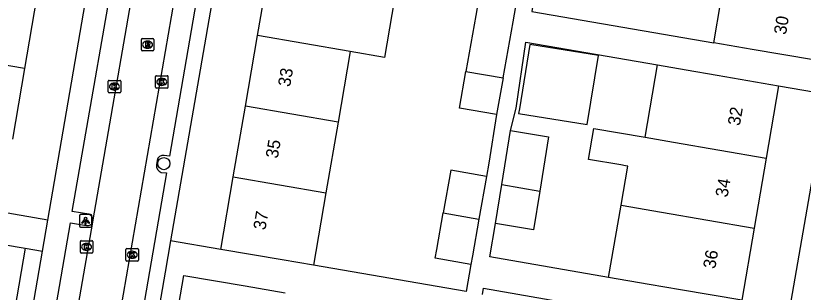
# Model space of a CAD drawing. Extents: x 159822 to 160765, y 380693 to 381634.
# Drawn here: x 160052.1 to 160115.3, y 380937.1 to 380959.3 of the extents above; entities that cross this region are included whole.
import ezdxf

# ---------------------------------------------------------------- set-up
doc = ezdxf.new("R2010")
doc.units = 0
for name, color, linetype in [('IMGEO_Boom', 7, 'Continuous'), ('IMGEO_Kolk', 7, 'Continuous'), ('IMGEO_Lichtpunt', 7, 'Continuous'), ('IMGEO_Pand', 7, 'Continuous'), ('IMGEO_Pand_nummerreeks', 7, 'Continuous'), ('IMGEO_Rijbaan_lokaal_open', 7, 'Continuous'), ('IMGEO_Rioolput', 7, 'Continuous'), ('IMGEO_Voetpad_open', 7, 'Continuous')]:
    doc.layers.add(name, color=color, linetype=linetype)

msp = doc.modelspace()

# ---------------------------------------------------------------- linework, layer by layer
at = {"layer": 'IMGEO_Boom'}
msp.add_circle((160063.97, 380947.46), 0.489, dxfattribs=at)
at = {"layer": 'IMGEO_Kolk'}
for p, q in [((160063.297, 380953.593), (160063.297, 380954.445)), ((160063.372, 380954.519), (160064.224, 380954.519)), ((160064.298, 380954.445), (160064.298, 380953.593)), ((160059.5, 380953.217), (160059.5, 380954.069)), ((160059.575, 380954.143), (160060.427, 380954.143)), ((160059.988, 380953.923), (160060.013, 380953.923)), ((160060.501, 380954.069), (160060.501, 380953.217)), ((160063.808, 380953.739), (160063.783, 380953.739)), ((160063.785, 380954.299), (160063.81, 380954.299)), ((160060.427, 380953.143), (160059.575, 380953.143)), ((160060.011, 380953.363), (160059.986, 380953.363)), ((160064.224, 380953.519), (160063.372, 380953.519)), ((160057.26, 380940.348), (160057.26, 380941.2)), ((160057.335, 380941.274), (160058.187, 380941.274)), ((160058.261, 380941.2), (160058.261, 380940.348)), ((160057.771, 380940.494), (160057.746, 380940.494)), ((160057.748, 380941.054), (160057.773, 380941.054)), ((160060.921, 380939.715), (160060.921, 380940.567)), ((160060.996, 380940.641), (160061.848, 380940.641)), ((160061.922, 380940.567), (160061.922, 380939.715)), ((160058.187, 380940.274), (160057.335, 380940.274)), ((160061.432, 380939.861), (160061.407, 380939.861)), ((160061.409, 380940.421), (160061.434, 380940.421)), ((160061.848, 380939.641), (160060.996, 380939.641))]:
    msp.add_line(p, q, dxfattribs=at)
for points in [[(160063.297, 380953.593), (160063.297, 380954.445)], [(160063.372, 380954.519), (160064.224, 380954.519)], [(160064.298, 380954.445), (160064.298, 380953.593)], [(160059.5, 380953.217), (160059.5, 380954.069)], [(160059.575, 380954.143), (160060.427, 380954.143)], [(160059.821, 380953.843), (160059.944, 380953.843), (160059.944, 380953.692), (160060.074, 380953.843), (160060.238, 380953.843), (160060.092, 380953.692), (160060.245, 380953.443), (160060.093, 380953.443), (160060.008, 380953.607), (160059.944, 380953.54), (160059.944, 380953.443), (160059.821, 380953.443), (160059.821, 380953.843)], [(160060.501, 380954.069), (160060.501, 380953.217)], [(160063.618, 380954.219), (160063.741, 380954.219), (160063.741, 380954.068), (160063.871, 380954.219), (160064.035, 380954.219), (160063.889, 380954.068), (160064.042, 380953.819), (160063.89, 380953.819), (160063.805, 380953.983), (160063.741, 380953.916), (160063.741, 380953.819), (160063.618, 380953.819), (160063.618, 380954.219)], [(160060.427, 380953.143), (160059.575, 380953.143)], [(160064.224, 380953.519), (160063.372, 380953.519)], [(160057.26, 380940.348), (160057.26, 380941.2)], [(160057.335, 380941.274), (160058.187, 380941.274)], [(160058.261, 380941.2), (160058.261, 380940.348)], [(160057.581, 380940.974), (160057.704, 380940.974), (160057.704, 380940.823), (160057.834, 380940.974), (160057.998, 380940.974), (160057.852, 380940.823), (160058.005, 380940.574), (160057.853, 380940.574), (160057.768, 380940.738), (160057.704, 380940.671), (160057.704, 380940.574), (160057.581, 380940.574), (160057.581, 380940.974)], [(160060.921, 380939.715), (160060.921, 380940.567)], [(160060.996, 380940.641), (160061.848, 380940.641)], [(160061.922, 380940.567), (160061.922, 380939.715)], [(160058.187, 380940.274), (160057.335, 380940.274)], [(160061.242, 380940.341), (160061.365, 380940.341), (160061.365, 380940.19), (160061.495, 380940.341), (160061.659, 380940.341), (160061.513, 380940.19), (160061.666, 380939.941), (160061.514, 380939.941), (160061.429, 380940.105), (160061.365, 380940.038), (160061.365, 380939.941), (160061.242, 380939.941), (160061.242, 380940.341)], [(160061.848, 380939.641), (160060.996, 380939.641)]]:
    msp.add_lwpolyline(points, dxfattribs=at)
for centre, start, end in [((160063.374, 380954.443), 91.55205, 178.44795), ((160063.374, 380954.443), 91.55205, 178.44795), ((160064.222, 380954.443), 1.55205, 88.44795), ((160064.222, 380954.443), 1.55205, 88.44795), ((160059.577, 380954.067), 91.55205, 178.44795), ((160059.577, 380954.067), 91.55205, 178.44795), ((160060.425, 380954.067), 1.55205, 88.44795), ((160060.425, 380954.067), 1.55205, 88.44795), ((160059.577, 380953.219), 181.55205, 268.44795), ((160059.577, 380953.219), 181.55205, 268.44795), ((160060.425, 380953.219), 271.55205, 358.44795), ((160060.425, 380953.219), 271.55205, 358.44795), ((160063.374, 380953.595), 181.55205, 268.44795), ((160063.374, 380953.595), 181.55205, 268.44795), ((160064.222, 380953.595), 271.55205, 358.44795), ((160064.222, 380953.595), 271.55205, 358.44795), ((160057.337, 380941.198), 91.55205, 178.44795), ((160057.337, 380941.198), 91.55205, 178.44795), ((160058.185, 380941.198), 1.55205, 88.44795), ((160058.185, 380941.198), 1.55205, 88.44795), ((160060.998, 380940.565), 91.55205, 178.44795), ((160060.998, 380940.565), 91.55205, 178.44795), ((160061.846, 380940.565), 1.55205, 88.44795), ((160061.846, 380940.565), 1.55205, 88.44795), ((160057.337, 380940.35), 181.55205, 268.44795), ((160057.337, 380940.35), 181.55205, 268.44795), ((160058.185, 380940.35), 271.55205, 358.44795), ((160058.185, 380940.35), 271.55205, 358.44795), ((160060.998, 380939.717), 181.55205, 268.44795), ((160060.998, 380939.717), 181.55205, 268.44795), ((160061.846, 380939.717), 271.55205, 358.44795), ((160061.846, 380939.717), 271.55205, 358.44795)]:
    msp.add_arc(centre, 0.0765, start, end, dxfattribs=at)
for centre, major_axis, ratio, start_param, end_param in [((160059.987, 380953.643), (-0.387, 0.002), 0.722429, 4.712389, 7.853982), ((160060.012, 380953.643), (-0.39, 0.002), 0.717154, 1.570796, 4.712389), ((160063.784, 380954.019), (-0.387, 0.002), 0.722429, 4.712389, 7.853982), ((160063.809, 380954.019), (-0.39, 0.002), 0.717154, 1.570796, 4.712389), ((160057.747, 380940.774), (-0.387, 0.002), 0.722429, 4.712389, 7.853982), ((160057.772, 380940.774), (-0.39, 0.002), 0.717154, 1.570796, 4.712389), ((160061.408, 380940.141), (-0.387, 0.002), 0.722429, 4.712389, 7.853982), ((160061.433, 380940.141), (-0.39, 0.002), 0.717154, 1.570796, 4.712389)]:
    msp.add_ellipse(centre, major_axis=major_axis, ratio=ratio, start_param=start_param, end_param=end_param, dxfattribs=at)
at = {"layer": 'IMGEO_Lichtpunt'}
for p, q in [((160057.18, 380943.272), (160057.18, 380942.465)), ((160057.18, 380943.272), (160057.18, 380942.465)), ((160058.082, 380943.367), (160057.274, 380943.367)), ((160058.082, 380943.367), (160057.274, 380943.367)), ((160058.176, 380942.465), (160058.176, 380943.272)), ((160058.176, 380942.465), (160058.176, 380943.272)), ((160057.274, 380942.371), (160058.082, 380942.371)), ((160057.274, 380942.371), (160058.082, 380942.371))]:
    msp.add_line(p, q, dxfattribs=at)
for points in [[(160057.554, 380942.936), (160057.593, 380942.908), (160057.405, 380942.646), (160057.367, 380942.673), (160057.554, 380942.936)], [(160057.656, 380942.888), (160057.703, 380942.888), (160057.703, 380942.566), (160057.656, 380942.566), (160057.656, 380942.888)], [(160057.766, 380942.908), (160057.804, 380942.935), (160057.991, 380942.673), (160057.952, 380942.645), (160057.766, 380942.908)]]:
    msp.add_lwpolyline(points, dxfattribs=at)
msp.add_circle((160057.679, 380943.07), 0.0994, dxfattribs=at)
for centre, start, end in [((160057.274, 380943.272), 90, 180), ((160057.274, 380943.272), 90, 180), ((160058.082, 380943.272), 0, 90), ((160058.082, 380943.272), 0, 90), ((160057.274, 380942.465), 180, 270), ((160057.274, 380942.465), 180, 270), ((160058.082, 380942.465), 270, 0), ((160058.082, 380942.465), 270, 360)]:
    msp.add_arc(centre, 0.0946, start, end, dxfattribs=at)
at = {"layer": 'IMGEO_Pand'}
for points in [[(160071.49, 380957.744), (160072.495, 380963.574)], [(160108.129, 380957.163), (160108.701, 380960.485), (160106.576, 380960.851), (160106.829, 380962.32)], [(160082.677, 380961.819), (160081.672, 380955.988), (160078.931, 380956.46)], [(160053.738, 380960.761), (160052.777, 380955.092)], [(160092.226, 380960.074), (160089.242, 380960.604), (160089.021, 380959.362), (160088.221, 380954.858)], [(160091.207, 380954.343), (160092.005, 380958.832), (160092.226, 380960.074)], [(160070.513, 380952.077), (160071.49, 380957.744)], [(160078.931, 380956.46), (160071.49, 380957.744)], [(160092.452, 380951.496), (160097.967, 380950.603), (160098.864, 380956.14), (160093.349, 380957.033), (160092.513, 380951.872), (160092.452, 380951.496)], [(160116.135, 380955.784), (160111.208, 380956.633), (160108.129, 380957.163)], [(160052.777, 380955.092), (160045.394, 380956.343)], [(160078.931, 380956.46), (160077.954, 380950.794)], [(160052.777, 380955.092), (160051.817, 380949.422)], [(160102.611, 380949.581), (160103.61, 380955.387)], [(160103.61, 380955.387), (160105.903, 380954.992), (160108.408, 380954.561), (160113.335, 380953.712)], [(160090.683, 380951.393), (160087.7, 380951.922), (160088.221, 380954.858)], [(160088.221, 380954.858), (160091.207, 380954.343)], [(160091.207, 380954.343), (160090.683, 380951.393)], [(160113.335, 380953.712), (160112.335, 380947.906)], [(160069.536, 380946.411), (160070.513, 380952.077)], [(160077.954, 380950.794), (160070.513, 380952.077)], [(160077.954, 380950.794), (160076.977, 380945.127)], [(160091.101, 380945.777), (160091.807, 380950.115)], [(160091.807, 380950.115), (160094.86, 380949.618), (160094.15, 380945.253)], [(160100.68, 380944.129), (160101.218, 380947.254), (160101.034, 380947.286), (160100.649, 380947.352), (160098.057, 380947.798), (160098.486, 380950.291), (160102.611, 380949.581)], [(160102.611, 380949.581), (160104.904, 380949.186), (160112.335, 380947.906)], [(160112.335, 380947.906), (160111.368, 380942.289)], [(160089.878, 380946.436), (160087.016, 380946.944), (160086.404, 380943.501)], [(160068.531, 380940.578), (160069.536, 380946.411)], [(160069.536, 380946.411), (160076.977, 380945.127)], [(160089.878, 380946.436), (160089.268, 380943.007)], [(160090.591, 380942.641), (160091.101, 380945.777)], [(160091.101, 380945.777), (160094.15, 380945.253)], [(160076.977, 380945.127), (160075.972, 380939.295)], [(160094.15, 380945.253), (160093.644, 380942.144), (160090.591, 380942.641)], [(160099.68, 380938.325), (160100.68, 380944.129)], [(160100.68, 380944.129), (160103.936, 380943.568), (160111.368, 380942.289)], [(160038.497, 380943.123), (160041.846, 380942.547), (160044.857, 380942.029), (160047.89, 380941.507), (160052.817, 380940.659)], [(160088.622, 380939.37), (160085.76, 380939.877), (160085.882, 380940.565), (160086.404, 380943.501)], [(160086.404, 380943.501), (160089.268, 380943.007)], [(160089.268, 380943.007), (160088.744, 380940.057), (160088.622, 380939.37)], [(160111.368, 380942.289), (160110.369, 380936.484)], [(160052.817, 380940.659), (160051.986, 380935.827)], [(160075.972, 380939.295), (160073.459, 380939.728), (160068.531, 380940.578)], [(160064.739, 380933.657), (160065.569, 380938.484), (160070.497, 380937.636), (160073.704, 380937.084)], [(160110.369, 380936.484), (160105.442, 380937.333), (160102.937, 380937.764), (160099.68, 380938.325)]]:
    msp.add_lwpolyline(points, dxfattribs=at)
at = {"layer": 'IMGEO_Rijbaan_lokaal_open'}
for points in [[(160068.899, 380984.311), (160060.461, 380935.599)], [(160058.286, 380942.942), (160062.536, 380967.482)], [(160057.124, 380936.158), (160058.265, 380942.77)], [(160058.265, 380942.77), (160058.286, 380942.942)]]:
    msp.add_lwpolyline(points, dxfattribs=at)
at = {"layer": 'IMGEO_Rioolput'}
for p, q in [((160062.235, 380957.509), (160063.087, 380957.509)), ((160062.16, 380956.583), (160062.16, 380957.435)), ((160062.648, 380957.289), (160062.673, 380957.289)), ((160063.161, 380957.435), (160063.161, 380956.583)), ((160063.087, 380956.509), (160062.235, 380956.509)), ((160062.671, 380956.729), (160062.646, 380956.729))]:
    msp.add_line(p, q, dxfattribs=at)
for points in [[(160062.235, 380957.509), (160063.087, 380957.509)], [(160062.16, 380956.583), (160062.16, 380957.435)], [(160062.749, 380957.207), (160062.497, 380957.209), (160062.497, 380956.809)], [(160062.497, 380956.809), (160062.621, 380956.809), (160062.621, 380956.971), (160062.632, 380956.971)], [(160062.675, 380957.128), (160062.621, 380957.128), (160062.621, 380957.047)], [(160062.621, 380957.047), (160062.673, 380957.047)], [(160062.679, 380956.942), (160062.75, 380956.809), (160062.89, 380956.809), (160062.825, 380956.935)], [(160063.161, 380957.435), (160063.161, 380956.583)], [(160063.087, 380956.509), (160062.235, 380956.509)]]:
    msp.add_lwpolyline(points, dxfattribs=at)
for centre, radius, start, end in [((160062.237, 380957.433), 0.0765, 91.55205, 178.44795), ((160062.237, 380957.433), 0.0765, 91.55205, 178.44795), ((160063.085, 380957.433), 0.0765, 1.55205, 88.44795), ((160063.085, 380957.433), 0.0765, 1.55205, 88.44795), ((160062.631, 380956.918), 0.0533, 26.02933, 88.69889), ((160062.657, 380957.236), 0.19, 274.7715, 282.96867), ((160062.681, 380957.032), 0.0964, 77.00612, 93.18647), ((160062.695, 380957.089), 0.0378, 276.66336, 79.67722), ((160062.748, 380957.097), 0.109, 350.36119, 89.41601), ((160062.746, 380957.097), 0.112, 277.58423, 350.98172), ((160062.73, 380956.882), 0.108, 29.51342, 73.79051), ((160062.237, 380956.585), 0.0765, 181.55205, 268.44795), ((160062.237, 380956.585), 0.0765, 181.55205, 268.44795), ((160063.085, 380956.585), 0.0765, 271.55205, 358.44795), ((160063.085, 380956.585), 0.0765, 271.55205, 358.44795)]:
    msp.add_arc(centre, radius, start, end, dxfattribs=at)
for centre, major_axis, ratio, start_param, end_param in [((160062.647, 380957.009), (-0.387, 0.002), 0.722429, 4.712389, 7.853982), ((160062.672, 380957.009), (-0.39, 0.002), 0.717154, 1.570796, 4.712389)]:
    msp.add_ellipse(centre, major_axis=major_axis, ratio=ratio, start_param=start_param, end_param=end_param, dxfattribs=at)
at = {"layer": 'IMGEO_Voetpad_open'}
for points in [[(160095.537, 380971.612), (160095.39, 380970.705), (160095.005, 380968.815), (160094.299, 380964.477), (160093.789, 380961.34), (160093.519, 380959.678), (160108.129, 380957.163)], [(160067.885, 380970.626), (160068.298, 380970.587), (160064.413, 380948.05), (160063.996, 380948.116)], [(160057.951, 380943.391), (160056.615, 380943.612), (160060.758, 380967.414), (160062.06, 380967.211)], [(160054.645, 380942.926), (160058.623, 380965.925)], [(160068.479, 380964.268), (160064.504, 380941.274)], [(160091.807, 380950.115), (160092.261, 380951.909), (160093.029, 380957.21), (160103.61, 380955.387)], [(160113.335, 380953.712), (160117.224, 380953.039)], [(160114.243, 380935.814), (160117.224, 380953.039)], [(160090.683, 380951.393), (160090.066, 380947.496), (160089.878, 380946.436)], [(160063.416, 380947.716), (160063.37, 380947.355)], [(160063.748, 380946.756), (160064.183, 380946.715), (160062.416, 380936.469)], [(160054.645, 380942.926), (160050.828, 380943.586)], [(160053.593, 380918.053), (160052.244, 380918.243), (160056.465, 380942.712), (160057.763, 380942.499)], [(160054.211, 380940.418), (160054.645, 380942.926)], [(160099.68, 380938.325), (160090.156, 380939.966), (160090.591, 380942.641)], [(160064.504, 380941.274), (160064.066, 380938.743), (160058.352, 380905.688)], [(160068.531, 380940.578), (160064.504, 380941.274)], [(160052.817, 380940.659), (160054.211, 380940.418)], [(160048.492, 380907.352), (160054.211, 380940.418)], [(160088.622, 380939.37), (160088.233, 380937.182), (160075.972, 380939.295)], [(160089.554, 380936.944), (160089.637, 380937.454), (160101.123, 380935.461)]]:
    msp.add_lwpolyline(points, dxfattribs=at)
for centre, radius, start, end in [((160063.924, 380947.6), 0.521, 82.00397, 167.18061), ((160063.939, 380947.295), 0.572, 173.97534, 250.53276), ((160057.779, 380942.913), 0.507, 3.22701, 70.22641), ((160057.858, 380942.924), 0.435, 257.41222, 339.31173)]:
    msp.add_arc(centre, radius, start, end, dxfattribs=at)

# ---------------------------------------------------------------- texts
at = {"layer": 'IMGEO_Pand_nummerreeks'}
for s, rotation, p in [('30', 80.23007, (160113.918, 380957.76)), ('33', 80.21959, (160074.1, 380953.58)), ('32', 80.23128, (160110.217, 380950.452)), ('35', 80.21959, (160073.109, 380947.831)), ('34', 80.23128, (160109.228, 380944.712)), ('37', 80.21959, (160072.118, 380942.082)), ('36', 80.23162, (160108.239, 380938.969))]:
    msp.add_text(s, height=1, rotation=rotation, dxfattribs=at).set_placement(p)

doc.saveas('drawing.dxf')
